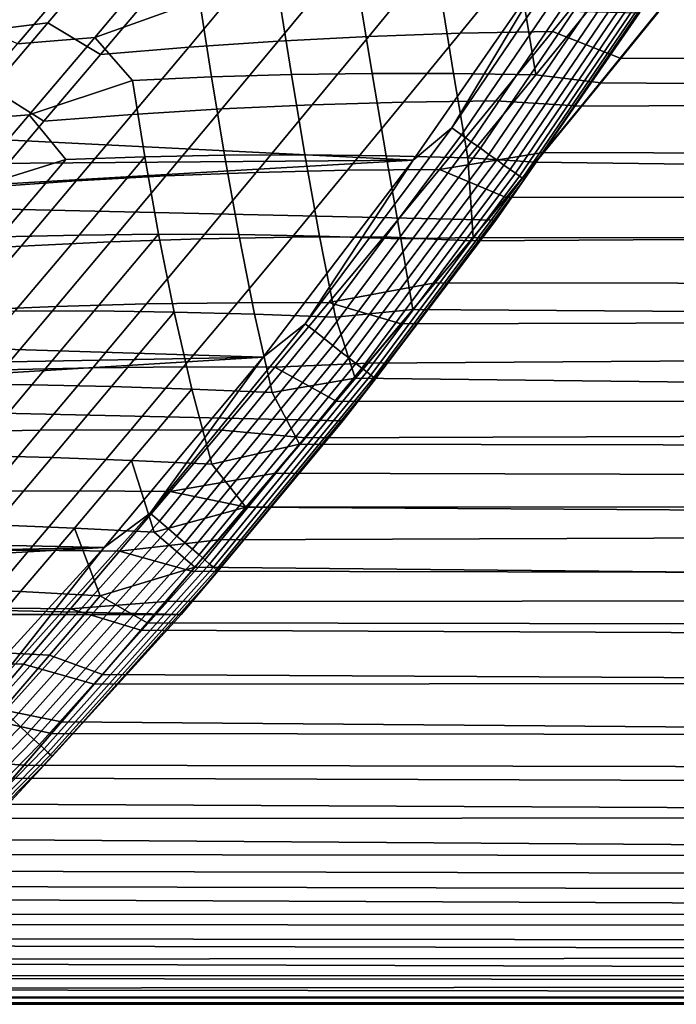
# Model space of a CAD drawing. Header units: metres. Extents: x -28 to 70, y -218 to 28.
# Tile 320 of 463: x 20 to 23, y -20 to -15. Entities that reach past the tile are written whole.
import ezdxf

# ---------------------------------------------------------------- set-up
doc = ezdxf.new("R2010")
doc.units = ezdxf.units.M
doc.layers.add('solid_10_261_432_XXX', color=7, linetype='CONTINUOUS')

msp = doc.modelspace()

# ---------------------------------------------------------------- linework, layer by layer
at = {"layer": 'solid_10_261_432_XXX'}
for points in [[(22.247959, -16.164106, -5), (-22.95075, -15.149687, -5), (-23.60734, -14.104733, -5), (22.95075, -15.149687, -5)], [(22.032116, -15.71127, -0.003646), (22.705513, -14.721338, -0.003646), (22.533272, -14.874529)], [(22.080517, -15.745786, -0.014544), (22.755394, -14.753679, -0.014544), (22.705513, -14.721338, -0.003646), (22.032116, -15.71127, -0.003646)], [(22.127495, -15.779285, -0.032535), (22.803808, -14.785069, -0.032535), (22.755394, -14.753679, -0.014544), (22.080517, -15.745786, -0.014544)], [(22.172363, -15.811281, -0.057356), (22.850046, -14.815047, -0.057356), (22.803808, -14.785069, -0.032535), (22.127495, -15.779285, -0.032535)], [(23.051392, -15.129905, 127.079987), (22.855875, -15.371226, 126.795525), (69.439003, -15.375731, 126.790108), (69.439003, -14.741846, 127.515839)], [(19.302563, -15.234304, 99.871437), (19.632629, -14.851883, 99.420532), (19.99719, -14.801794, 99.587097), (19.667568, -15.18819, 100.037086)], [(19.99719, -14.801794, 99.587097), (20.231485, -14.920396, 99.922836), (19.908693, -15.301364, 100.373077), (19.667568, -15.18819, 100.037086)], [(22.214464, -15.841304, -0.088645), (22.893435, -14.843179, -0.088645), (22.850046, -14.815047, -0.057356), (22.172363, -15.811281, -0.057356)], [(21.843256, -15.870481), (22.533272, -14.874529), (15.922154, -15.181733), (15.556339, -15.556359)], [(19.915384, -14.928386, 128.23436), (19.63842, -15.250757, 127.850441), (20.056986, -15.198205, 127.702042), (20.332861, -14.872965, 128.083588)], [(19.908693, -15.301364, 100.373077), (20.231485, -14.920396, 99.922836), (20.60878, -14.884103, 100.059502), (20.285835, -15.269077, 100.509842)], [(20.332861, -14.872965, 128.083588), (20.056986, -15.198205, 127.702042), (20.313517, -15.353182, 127.329323), (20.592323, -15.022144, 127.725006)], [(20.285835, -15.269077, 100.509842), (20.60878, -14.884103, 100.059502), (20.798759, -15.086417, 100.446724)], [(22.032116, -15.71127, -0.003646), (22.533272, -14.874529), (21.843256, -15.870481)], [(22.253183, -15.868915, -0.125945), (22.933338, -14.86905, -0.125945), (22.893435, -14.843179, -0.088645), (22.214464, -15.841304, -0.088645)], [(22.287956, -15.893711, -0.16871), (22.969173, -14.892284, -0.16871), (22.933338, -14.86905, -0.125945), (22.253183, -15.868915, -0.125945)], [(21.461784, -14.950273, 127.518867), (21.183598, -15.28711, 127.125198), (21.626507, -15.264544, 127.051796), (21.904831, -14.924924, 127.445488)], [(21.904831, -14.924924, 127.445488), (21.626507, -15.264544, 127.051796), (22.073893, -15.248892, 126.998367), (22.352636, -14.906594, 127.392815)], [(22.352636, -14.906594, 127.392815), (22.073893, -15.248892, 126.998367), (22.525179, -15.240107, 126.965561), (22.804615, -14.895252, 127.361519)], [(22.318274, -15.915331, -0.216316), (23.000416, -14.912541, -0.216316), (22.969173, -14.892284, -0.16871), (22.287956, -15.893711, -0.16871)], [(22.343693, -15.933457, -0.268066), (23.026613, -14.929526, -0.268066), (23.000416, -14.912541, -0.216316), (22.318274, -15.915331, -0.216316)], [(22.363842, -15.947826, -0.323206), (23.047379, -14.942989, -0.323206), (23.026613, -14.929526, -0.268066), (22.343693, -15.933457, -0.268066)], [(22.804615, -14.895252, 127.361519), (22.525179, -15.240107, 126.965561), (22.855875, -15.371226, 126.795525), (23.051392, -15.129905, 127.079987)], [(21.024086, -14.982669, 127.612267), (20.745743, -15.31664, 127.217918), (21.183598, -15.28711, 127.125198), (21.461784, -14.950273, 127.518867)], [(22.378428, -15.958227, -0.380929), (23.06241, -14.952735, -0.380929), (23.047379, -14.942989, -0.323206), (22.363842, -15.947826, -0.323206)], [(22.387236, -15.964509, -0.440391), (23.071487, -14.958621, -0.440391), (23.06241, -14.952735, -0.380929), (22.378428, -15.958227, -0.380929)], [(22.387236, -15.964509, -0.440391), (22.950764, -15.14967, -0.5), (23.071487, -14.958621, -0.440391)], [(20.592323, -15.022144, 127.725006), (20.313517, -15.353182, 127.329323), (20.745743, -15.31664, 127.217918), (21.024086, -14.982669, 127.612267)], [(20.798759, -15.086417, 100.446724), (21.186443, -15.064757, 100.552383), (21.248308, -15.450526, 101.118584), (20.857107, -15.462076, 101.027306)], [(21.186443, -15.064757, 100.552383), (21.578695, -15.04923, 100.641747), (21.643362, -15.445007, 101.193718), (21.248308, -15.450526, 101.118584)], [(21.578695, -15.04923, 100.641747), (21.975077, -15.039834, 100.714294), (22.041832, -15.4455, 101.252205), (21.643362, -15.445007, 101.193718)], [(21.975077, -15.039834, 100.714294), (22.375141, -15.036571, 100.769508), (22.443285, -15.451987, 101.293571), (22.041832, -15.4455, 101.252205)], [(22.375141, -15.036571, 100.769508), (22.778446, -15.03944, 100.80687), (22.443285, -15.451987, 101.293571)], [(22.778446, -15.03944, 100.80687), (23.09536, -15.078413, 100.860687), (22.761717, -15.490785, 101.34948), (22.443285, -15.451987, 101.293571)], [(23.09536, -15.078413, 100.860687), (54.200001, -15.114991, 100.902786), (54.200001, -15.721062, 101.636818), (22.761717, -15.490785, 101.34948)], [(20.285835, -15.269077, 100.509842), (20.798759, -15.086417, 100.446724), (20.857107, -15.462076, 101.027306), (20.470194, -15.479672, 100.920357)], [(21.500359, -17.145975, -5), (-22.247959, -16.164106, -5), (-22.95075, -15.149687, -5), (22.247959, -16.164106, -5)], [(22.950764, -15.14967, -0.5), (22.247965, -16.164097, -0.5), (22.247959, -16.164106, -5), (22.95075, -15.149687, -5)], [(22.387236, -15.964509, -0.440391), (22.247965, -16.164097, -0.5), (22.950764, -15.14967, -0.5)], [(19.63842, -15.250757, 127.850441), (19.363548, -15.568107, 127.451286), (19.783207, -15.518563, 127.305519), (20.056986, -15.198205, 127.702042)], [(20.056986, -15.198205, 127.702042), (19.783207, -15.518563, 127.305519), (20.036886, -15.679577, 126.917694), (20.313517, -15.353182, 127.329323)], [(19.587931, -15.676734, 100.846016), (19.908693, -15.301364, 100.373077), (20.285835, -15.269077, 100.509842), (19.964884, -15.648598, 100.982895)], [(19.964884, -15.648598, 100.982895), (20.285835, -15.269077, 100.509842), (20.470194, -15.479672, 100.920357)], [(21.183598, -15.28711, 127.125198), (20.907513, -15.619351, 126.715935), (21.350222, -15.59952, 126.642624), (21.626507, -15.264544, 127.051796)], [(21.626507, -15.264544, 127.051796), (21.350222, -15.59952, 126.642624), (21.797112, -15.586449, 126.588509), (22.073893, -15.248892, 126.998367)], [(22.073893, -15.248892, 126.998367), (21.797112, -15.586449, 126.588509), (22.247616, -15.580071, 126.554207), (22.525179, -15.240107, 126.965561)], [(22.525179, -15.240107, 126.965561), (22.247616, -15.580071, 126.554207), (22.665203, -15.605255, 126.509041), (22.855875, -15.371226, 126.795525)], [(20.313517, -15.353182, 127.329323), (20.036886, -15.679577, 126.917694), (20.469545, -15.646014, 126.807831), (20.745743, -15.31664, 127.217918)], [(20.745743, -15.31664, 127.217918), (20.469545, -15.646014, 126.807831), (20.907513, -15.619351, 126.715935), (21.183598, -15.28711, 127.125198)], [(22.665203, -15.605255, 126.509041), (22.479338, -15.832132, 126.220619), (69.439003, -15.973927, 126.034683), (69.439003, -15.375731, 126.790108)], [(22.855875, -15.371226, 126.795525), (22.665203, -15.605255, 126.509041), (69.439003, -15.375731, 126.790108)], [(20.470194, -15.479672, 100.920357), (20.857107, -15.462076, 101.027306), (20.920729, -15.845529, 101.619598), (20.530642, -15.853148, 101.526291)], [(20.857107, -15.462076, 101.027306), (21.248308, -15.450526, 101.118584), (21.314379, -15.843781, 101.697456), (20.920729, -15.845529, 101.619598)], [(21.248308, -15.450526, 101.118584), (21.643362, -15.445007, 101.193718), (21.711161, -15.847868, 101.759407), (21.314379, -15.843781, 101.697456)], [(21.643362, -15.445007, 101.193718), (22.041832, -15.4455, 101.252205), (22.110651, -15.857751, 101.804993), (21.711161, -15.847868, 101.759407)], [(22.041832, -15.4455, 101.252205), (22.443285, -15.451987, 101.293571), (22.110651, -15.857751, 101.804993)], [(22.443285, -15.451987, 101.293571), (22.761717, -15.490785, 101.34948), (22.443605, -15.87982, 101.841408), (22.110651, -15.857751, 101.804993)], [(19.964884, -15.648598, 100.982895), (20.470194, -15.479672, 100.920357), (20.530642, -15.853148, 101.526291), (20.144547, -15.866677, 101.417984)], [(22.761717, -15.490785, 101.34948), (54.200001, -15.721062, 101.636818), (54.200001, -16.291519, 102.398865), (22.443605, -15.87982, 101.841408)], [(21.843256, -15.870481), (15.556339, -15.556359), (15.181741, -15.922145)], [(19.783207, -15.518563, 127.305519), (19.511629, -15.83445, 126.892975), (19.762871, -16.001263, 126.488976), (20.036886, -15.679577, 126.917694)], [(20.907513, -15.619351, 126.715935), (20.633951, -15.946876, 126.290016), (21.076397, -15.929704, 126.216942), (21.350222, -15.59952, 126.642624)], [(21.350222, -15.59952, 126.642624), (21.076397, -15.929704, 126.216942), (21.522709, -15.919092, 126.162254), (21.797112, -15.586449, 126.588509)], [(21.797112, -15.586449, 126.588509), (21.522709, -15.919092, 126.162254), (21.97234, -15.914948, 126.126526), (22.247616, -15.580071, 126.554207)], [(22.247616, -15.580071, 126.554207), (21.97234, -15.914948, 126.126526), (22.479338, -15.832132, 126.220619), (22.665203, -15.605255, 126.509041)], [(19.270624, -16.045481, 101.342133), (19.587931, -15.676734, 100.846016), (19.964884, -15.648598, 100.982895), (19.647387, -16.021559, 101.47908)], [(19.647387, -16.021559, 101.47908), (19.964884, -15.648598, 100.982895), (20.144547, -15.866677, 101.417984)], [(20.036886, -15.679577, 126.917694), (19.762871, -16.001263, 126.488976), (20.195925, -15.970697, 126.38089), (20.469545, -15.646014, 126.807831)], [(20.469545, -15.646014, 126.807831), (20.195925, -15.970697, 126.38089), (20.633951, -15.946876, 126.290016), (20.907513, -15.619351, 126.715935)], [(21.31559, -16.670446, -0.003646), (22.032116, -15.71127, -0.003646), (21.843256, -15.870481)], [(21.362417, -16.707069, -0.014544), (22.080517, -15.745786, -0.014544), (22.032116, -15.71127, -0.003646), (21.31559, -16.670446, -0.003646)], [(21.407867, -16.742615, -0.032535), (22.127495, -15.779285, -0.032535), (22.080517, -15.745786, -0.014544), (21.362417, -16.707069, -0.014544)], [(21.451275, -16.776564, -0.057356), (22.172363, -15.811281, -0.057356), (22.127495, -15.779285, -0.032535), (21.407867, -16.742615, -0.032535)], [(20.530642, -15.853148, 101.526291), (20.920729, -15.845529, 101.619598), (20.990347, -16.233994, 102.224533), (20.59812, -16.23218, 102.143929)], [(20.920729, -15.845529, 101.619598), (21.314379, -15.843781, 101.697456), (21.385414, -16.241405, 102.290001), (20.990347, -16.233994, 102.224533)], [(21.314379, -15.843781, 101.697456), (21.711161, -15.847868, 101.759407), (21.782898, -16.254354, 102.339905), (21.385414, -16.241405, 102.290001)], [(21.492006, -16.808418, -0.088645), (22.214464, -15.841304, -0.088645), (22.172363, -15.811281, -0.057356), (21.451275, -16.776564, -0.057356)], [(21.529467, -16.837715, -0.125945), (22.253183, -15.868915, -0.125945), (22.214464, -15.841304, -0.088645), (21.492006, -16.808418, -0.088645)], [(21.711161, -15.847868, 101.759407), (22.110651, -15.857751, 101.804993), (22.137264, -16.248598, 102.338821), (21.782898, -16.254354, 102.339905)], [(21.97234, -15.914948, 126.126526), (22.298412, -16.051954, 125.930412), (22.479338, -15.832132, 126.220619)], [(22.479338, -15.832132, 126.220619), (22.298412, -16.051954, 125.930412), (69.439003, -15.973927, 126.034683)], [(21.109253, -16.834471), (21.843256, -15.870481), (14.798537, -16.278921), (14.406925, -16.626499)], [(21.843256, -15.870481), (15.181741, -15.922145), (14.798537, -16.278921)], [(19.647387, -16.021559, 101.47908), (20.144547, -15.866677, 101.417984), (19.823866, -16.245588, 101.939011)], [(19.823866, -16.245588, 101.939011), (20.144547, -15.866677, 101.417984), (20.530642, -15.853148, 101.526291), (20.209152, -16.236025, 102.048615)], [(20.209152, -16.236025, 102.048615), (20.530642, -15.853148, 101.526291), (20.59812, -16.23218, 102.143929)], [(21.31559, -16.670446, -0.003646), (21.843256, -15.870481), (21.109253, -16.834471)], [(21.563108, -16.864025, -0.16871), (22.287956, -15.893711, -0.16871), (22.253183, -15.868915, -0.125945), (21.529467, -16.837715, -0.125945)], [(21.59244, -16.886965, -0.216316), (22.318274, -15.915331, -0.216316), (22.287956, -15.893711, -0.16871), (21.563108, -16.864025, -0.16871)], [(22.110651, -15.857751, 101.804993), (22.443605, -15.87982, 101.841408), (22.137264, -16.248598, 102.338821)], [(22.137264, -16.248598, 102.338821), (22.443605, -15.87982, 101.841408), (54.200001, -16.291519, 102.398865)], [(20.633951, -15.946876, 126.290016), (20.36363, -16.269135, 125.846283), (20.805733, -16.25453, 125.773651), (21.076397, -15.929704, 126.216942)], [(21.076397, -15.929704, 126.216942), (20.805733, -16.25453, 125.773651), (21.251383, -16.246235, 125.718552), (21.522709, -15.919092, 126.162254)], [(21.522709, -15.919092, 126.162254), (21.251383, -16.246235, 125.718552), (21.700039, -16.244131, 125.681519), (21.97234, -15.914948, 126.126526)], [(21.617033, -16.906199, -0.268066), (22.343693, -15.933457, -0.268066), (22.318274, -15.915331, -0.216316), (21.59244, -16.886965, -0.216316)], [(21.636526, -16.921444, -0.323206), (22.363842, -15.947826, -0.323206), (22.343693, -15.933457, -0.268066), (21.617033, -16.906199, -0.268066)], [(21.97234, -15.914948, 126.126526), (21.700039, -16.244131, 125.681519), (22.122395, -16.264763, 125.638618), (22.298412, -16.051954, 125.930412)], [(19.762871, -16.001263, 126.488976), (19.492216, -16.31773, 126.041931), (19.925611, -16.290161, 125.93589), (20.195925, -15.970697, 126.38089)], [(20.195925, -15.970697, 126.38089), (19.925611, -16.290161, 125.93589), (20.36363, -16.269135, 125.846283), (20.633951, -15.946876, 126.290016)], [(21.650639, -16.93248, -0.380929), (22.378428, -15.958227, -0.380929), (22.363842, -15.947826, -0.323206), (21.636526, -16.921444, -0.323206)], [(21.659161, -16.939146, -0.440391), (22.387236, -15.964509, -0.440391), (22.378428, -15.958227, -0.380929), (21.650639, -16.93248, -0.380929)], [(21.659161, -16.939146, -0.440391), (22.247965, -16.164097, -0.5), (22.387236, -15.964509, -0.440391)], [(22.122395, -16.264763, 125.638618), (21.951317, -16.47072, 125.345276), (69.439003, -16.535044, 125.251328), (69.439003, -15.973927, 126.034683)], [(22.298412, -16.051954, 125.930412), (22.122395, -16.264763, 125.638618), (69.439003, -15.973927, 126.034683)], [(20.709469, -18.093311, -5), (-21.500359, -17.145975, -5), (-22.247959, -16.164106, -5), (21.500359, -17.145975, -5)], [(22.247965, -16.164097, -0.5), (21.500364, -17.145973, -0.5), (21.500359, -17.145975, -5), (22.247959, -16.164106, -5)], [(21.659161, -16.939146, -0.440391), (21.500364, -17.145973, -0.5), (22.247965, -16.164097, -0.5)], [(19.895317, -16.608006, 102.592285), (20.209152, -16.236025, 102.048615), (20.59812, -16.23218, 102.143929), (20.283234, -16.607658, 102.6894)], [(20.283234, -16.607658, 102.6894), (20.59812, -16.23218, 102.143929), (20.674097, -16.612701, 102.772575)], [(20.59812, -16.23218, 102.143929), (20.990347, -16.233994, 102.224533), (21.067499, -16.623051, 102.841415), (20.674097, -16.612701, 102.772575)], [(20.990347, -16.233994, 102.224533), (21.385414, -16.241405, 102.290001), (21.463024, -16.638618, 102.895523), (21.067499, -16.623051, 102.841415)], [(19.510763, -16.613832, 102.481621), (19.823866, -16.245588, 101.939011), (20.209152, -16.236025, 102.048615), (19.895317, -16.608006, 102.592285)], [(19.925611, -16.290161, 125.93589), (19.659338, -16.60387, 125.471664), (20.097271, -16.585569, 125.383598), (20.36363, -16.269135, 125.846283)], [(20.36363, -16.269135, 125.846283), (20.097271, -16.585569, 125.383598), (20.538944, -16.57342, 125.311668), (20.805733, -16.25453, 125.773651)], [(20.805733, -16.25453, 125.773651), (20.538944, -16.57342, 125.311668), (20.983833, -16.56728, 125.256363), (21.251383, -16.246235, 125.718552)], [(21.251383, -16.246235, 125.718552), (20.983833, -16.56728, 125.256363), (21.43141, -16.567007, 125.218208), (21.700039, -16.244131, 125.681519)], [(21.385414, -16.241405, 102.290001), (21.782898, -16.254354, 102.339905), (21.84259, -16.599976, 102.844696), (21.463024, -16.638618, 102.895523)], [(21.700039, -16.244131, 125.681519), (21.43141, -16.567007, 125.218208), (21.951317, -16.47072, 125.345276), (22.122395, -16.264763, 125.638618)], [(21.782898, -16.254354, 102.339905), (22.137264, -16.248598, 102.338821), (21.84259, -16.599976, 102.844696)], [(22.137264, -16.248598, 102.338821), (54.200001, -16.291519, 102.398865), (54.200001, -16.825071, 103.187187), (21.84259, -16.599976, 102.844696)], [(19.492216, -16.31773, 126.041931), (19.225674, -16.628464, 125.575333), (19.659338, -16.60387, 125.471664), (19.925611, -16.290161, 125.93589)], [(21.43141, -16.567007, 125.218208), (21.785191, -16.669876, 125.050575), (21.951317, -16.47072, 125.345276)], [(21.951317, -16.47072, 125.345276), (21.785191, -16.669876, 125.050575), (69.439003, -16.535044, 125.251328)], [(20.538944, -16.57342, 125.311668), (20.276739, -16.885796, 124.829887), (20.720762, -16.881634, 124.774651), (20.983833, -16.56728, 125.256363)], [(20.983833, -16.56728, 125.256363), (20.720762, -16.881634, 124.774651), (21.16715, -16.882965, 124.735603), (21.43141, -16.567007, 125.218208)], [(21.43141, -16.567007, 125.218208), (21.16715, -16.882965, 124.735603), (21.623987, -16.862337, 124.754608), (21.785191, -16.669876, 125.050575)], [(21.623987, -16.862337, 124.754608), (21.46769, -17.04822, 124.457451), (69.439003, -17.057777, 124.441849), (69.439003, -16.535044, 125.251328)], [(21.785191, -16.669876, 125.050575), (21.623987, -16.862337, 124.754608), (69.439003, -16.535044, 125.251328)], [(19.659338, -16.60387, 125.471664), (19.397842, -16.911283, 124.987007), (19.835596, -16.895622, 124.900826), (20.097271, -16.585569, 125.383598)], [(19.591843, -16.966368, 103.155258), (19.895317, -16.608006, 102.592285), (20.283234, -16.607658, 102.6894), (19.978848, -16.96911, 103.253777)], [(20.097271, -16.585569, 125.383598), (19.835596, -16.895622, 124.900826), (20.276739, -16.885796, 124.829887), (20.538944, -16.57342, 125.311668)], [(19.978848, -16.96911, 103.253777), (20.283234, -16.607658, 102.6894), (20.674097, -16.612701, 102.772575), (20.368486, -16.976929, 103.339157)], [(20.368486, -16.976929, 103.339157), (20.674097, -16.612701, 102.772575), (20.760353, -16.98971, 103.411026)], [(20.674097, -16.612701, 102.772575), (21.067499, -16.623051, 102.841415), (21.154045, -17.007338, 103.469032), (20.760353, -16.98971, 103.411026)], [(21.463024, -16.638618, 102.895523), (21.84259, -16.599976, 102.844696), (21.559477, -16.936365, 103.36235)], [(21.84259, -16.599976, 102.844696), (54.200001, -16.825071, 103.187187), (54.200001, -17.320509, 104), (21.559477, -16.936365, 103.36235)], [(21.109253, -16.834471), (14.406925, -16.626499), (14.007183, -16.964634)], [(21.067499, -16.623051, 102.841415), (21.463024, -16.638618, 102.895523), (21.559477, -16.936365, 103.36235), (21.154045, -17.007338, 103.469032)], [(20.557337, -17.596991, -0.003646), (21.31559, -16.670446, -0.003646), (21.109253, -16.834471)], [(20.602499, -17.635649, -0.014544), (21.362417, -16.707069, -0.014544), (21.31559, -16.670446, -0.003646), (20.557337, -17.596991, -0.003646)], [(20.646332, -17.673168, -0.032535), (21.407867, -16.742615, -0.032535), (21.362417, -16.707069, -0.014544), (20.602499, -17.635649, -0.014544)], [(20.688196, -17.709003, -0.057356), (21.451275, -16.776564, -0.057356), (21.407867, -16.742615, -0.032535), (20.646332, -17.673168, -0.032535)], [(20.727478, -17.74263, -0.088645), (21.492006, -16.808418, -0.088645), (21.451275, -16.776564, -0.057356), (20.688196, -17.709003, -0.057356)], [(20.763605, -17.773556, -0.125945), (21.529467, -16.837715, -0.125945), (21.492006, -16.808418, -0.088645), (20.727478, -17.74263, -0.088645)], [(20.332718, -17.764587), (21.109253, -16.834471), (13.599509, -17.293159), (13.184099, -17.611914)], [(21.109253, -16.834471), (14.007183, -16.964634), (13.599509, -17.293159)], [(20.557337, -17.596991, -0.003646), (21.109253, -16.834471), (20.332718, -17.764587)], [(20.796051, -17.801329, -0.16871), (21.563108, -16.864025, -0.16871), (21.529467, -16.837715, -0.125945), (20.763605, -17.773556, -0.125945)], [(19.835596, -16.895622, 124.900826), (19.579327, -17.198738, 124.39682), (20.019831, -17.191082, 124.327217), (20.276739, -16.885796, 124.829887)], [(20.276739, -16.885796, 124.829887), (20.019831, -17.191082, 124.327217), (20.462872, -17.1887, 124.272369), (20.720762, -16.881634, 124.774651)], [(20.720762, -16.881634, 124.774651), (20.462872, -17.1887, 124.272369), (20.907953, -17.191391, 124.232727), (21.16715, -16.882965, 124.735603)], [(20.824339, -17.825542, -0.216316), (21.59244, -16.886965, -0.216316), (21.563108, -16.864025, -0.16871), (20.796051, -17.801329, -0.16871)], [(20.848057, -17.845844, -0.268066), (21.617033, -16.906199, -0.268066), (21.59244, -16.886965, -0.216316), (20.824339, -17.825542, -0.216316)], [(20.866858, -17.861938, -0.323206), (21.636526, -16.921444, -0.323206), (21.617033, -16.906199, -0.268066), (20.848057, -17.845844, -0.268066)], [(21.16715, -16.882965, 124.735603), (20.907953, -17.191391, 124.232727), (21.316305, -17.227556, 124.159294), (21.46769, -17.04822, 124.457451)], [(21.16715, -16.882965, 124.735603), (21.46769, -17.04822, 124.457451), (21.623987, -16.862337, 124.754608)], [(20.880466, -17.873589, -0.380929), (21.650639, -16.93248, -0.380929), (21.636526, -16.921444, -0.323206), (20.866858, -17.861938, -0.323206)], [(20.888685, -17.880623, -0.440391), (21.659161, -16.939146, -0.440391), (21.650639, -16.93248, -0.380929), (20.880466, -17.873589, -0.380929)], [(20.888685, -17.880623, -0.440391), (21.500364, -17.145973, -0.5), (21.659161, -16.939146, -0.440391)], [(21.154045, -17.007338, 103.469032), (21.559477, -16.936365, 103.36235), (21.287699, -17.259342, 103.894798)], [(21.287699, -17.259342, 103.894798), (21.559477, -16.936365, 103.36235), (54.200001, -17.320509, 104)], [(19.30097, -17.308931, 103.735901), (19.591843, -16.966368, 103.155258), (19.978848, -16.96911, 103.253777), (19.68725, -17.314276, 103.835251)], [(19.68725, -17.314276, 103.835251), (19.978848, -16.96911, 103.253777), (20.368486, -16.976929, 103.339157), (20.075846, -17.324329, 103.922287)], [(20.075846, -17.324329, 103.922287), (20.368486, -16.976929, 103.339157), (20.760353, -16.98971, 103.411026), (20.466364, -17.338955, 103.996681)], [(20.466364, -17.338955, 103.996681), (20.760353, -16.98971, 103.411026), (20.85841, -17.358011, 104.058083)], [(20.760353, -16.98971, 103.411026), (21.154045, -17.007338, 103.469032), (21.287699, -17.259342, 103.894798), (20.85841, -17.358011, 104.058083)], [(21.46769, -17.04822, 124.457451), (21.316305, -17.227556, 124.159294), (69.439003, -17.057777, 124.441849)], [(21.316305, -17.227556, 124.159294), (21.169834, -17.400427, 123.860283), (69.439003, -17.540916, 123.608139), (69.439003, -17.057777, 124.441849)], [(20.709469, -18.093311, -5), (-20.709469, -18.093311, -5), (-21.500359, -17.145975, -5)], [(21.500364, -17.145973, -0.5), (20.709463, -18.093317, -0.5), (20.709469, -18.093311, -5), (21.500359, -17.145975, -5)], [(20.888685, -17.880623, -0.440391), (20.709463, -18.093317, -0.5), (21.500364, -17.145973, -0.5)], [(19.579327, -17.198738, 124.39682), (19.329185, -17.494356, 123.87043), (19.768927, -17.488701, 123.802567), (20.019831, -17.191082, 124.327217)], [(20.019831, -17.191082, 124.327217), (19.768927, -17.488701, 123.802567), (20.210863, -17.487881, 123.748489), (20.462872, -17.1887, 124.272369)], [(20.462872, -17.1887, 124.272369), (20.210863, -17.487881, 123.748489), (20.654514, -17.491673, 123.708588), (20.907953, -17.191391, 124.232727)], [(20.907953, -17.191391, 124.232727), (20.654514, -17.491673, 123.708588), (21.169834, -17.400427, 123.860283), (21.316305, -17.227556, 124.159294)], [(20.85841, -17.358011, 104.058083), (21.287699, -17.259342, 103.894798), (21.02561, -17.568302, 104.442032)], [(21.287699, -17.259342, 103.894798), (54.200001, -17.320509, 104), (54.200001, -17.776709, 104.835472), (21.02561, -17.568302, 104.442032)], [(19.409775, -17.642019, 104.432846), (19.68725, -17.314276, 103.835251), (20.075846, -17.324329, 103.922287), (19.797512, -17.653767, 104.520859)], [(19.797512, -17.653767, 104.520859), (20.075846, -17.324329, 103.922287), (20.466364, -17.338955, 103.996681), (20.186867, -17.669653, 104.597099)], [(20.186867, -17.669653, 104.597099), (20.466364, -17.338955, 103.996681), (20.577456, -17.68951, 104.661247)], [(20.466364, -17.338955, 103.996681), (20.85841, -17.358011, 104.058083), (21.02561, -17.568302, 104.442032), (20.577456, -17.68951, 104.661247)], [(20.654514, -17.491673, 123.708588), (21.028267, -17.566893, 123.560562), (21.169834, -17.400427, 123.860283)], [(21.169834, -17.400427, 123.860283), (21.028267, -17.566893, 123.560562), (69.439003, -17.540916, 123.608139)], [(19.768927, -17.488701, 123.802567), (19.524776, -17.778028, 123.254799), (19.965473, -17.778542, 123.201897), (20.210863, -17.487881, 123.748489)], [(20.210863, -17.487881, 123.748489), (19.965473, -17.778542, 123.201897), (20.407562, -17.783157, 123.162148), (20.654514, -17.491673, 123.708588)], [(20.654514, -17.491673, 123.708588), (20.407562, -17.783157, 123.162148), (20.891661, -17.726988, 123.260338), (21.028267, -17.566893, 123.560562)], [(20.577456, -17.68951, 104.661247), (21.02561, -17.568302, 104.442032), (20.776419, -17.860502, 104.999863)], [(20.891661, -17.726988, 123.260338), (20.760027, -17.880777, 122.959785), (69.439003, -17.983337, 122.752121), (69.439003, -17.540916, 123.608139)], [(21.02561, -17.568302, 104.442032), (54.200001, -17.776709, 104.835472), (54.200001, -18.19264, 105.691696), (20.776419, -17.860502, 104.999863)], [(21.028267, -17.566893, 123.560562), (20.891661, -17.726988, 123.260338), (69.439003, -17.540916, 123.608139)], [(20.332718, -17.764587), (13.184099, -17.611914), (12.761247, -17.920673)], [(19.758842, -18.489086, -0.003646), (20.557337, -17.596991, -0.003646), (20.332718, -17.764587)], [(19.80225, -18.529705, -0.014544), (20.602499, -17.635649, -0.014544), (20.557337, -17.596991, -0.003646), (19.758842, -18.489086, -0.003646)], [(19.534702, -17.964241, 105.13385), (19.797512, -17.653767, 104.520859), (20.186867, -17.669653, 104.597099), (19.923075, -17.980814, 105.211128)], [(19.844379, -18.569128, -0.032535), (20.646332, -17.673168, -0.032535), (20.602499, -17.635649, -0.014544), (19.80225, -18.529705, -0.014544)], [(19.884617, -18.606779, -0.057356), (20.688196, -17.709003, -0.057356), (20.646332, -17.673168, -0.032535), (19.844379, -18.569128, -0.032535)], [(19.923075, -17.980814, 105.211128), (20.186867, -17.669653, 104.597099), (20.312395, -18.000862, 105.277229)], [(20.186867, -17.669653, 104.597099), (20.577456, -17.68951, 104.661247), (20.776419, -17.860502, 104.999863), (20.312395, -18.000862, 105.277229)], [(19.922375, -18.642111, -0.088645), (20.727478, -17.74263, -0.088645), (20.688196, -17.709003, -0.057356), (19.884617, -18.606779, -0.057356)], [(20.407562, -17.783157, 123.162148), (20.760027, -17.880777, 122.959785), (20.891661, -17.726988, 123.260338)], [(19.515268, -18.658894), (20.332718, -17.764587), (12.331179, -18.219276), (11.894093, -18.507582)], [(20.332718, -17.764587), (12.761247, -17.920673), (12.331179, -18.219276)], [(19.758842, -18.489086, -0.003646), (20.332718, -17.764587), (19.515268, -18.658894)], [(19.9571, -18.674603, -0.125945), (20.763605, -17.773556, -0.125945), (20.727478, -17.74263, -0.088645), (19.922375, -18.642111, -0.088645)], [(19.988283, -18.703783, -0.16871), (20.796051, -17.801329, -0.16871), (20.763605, -17.773556, -0.125945), (19.9571, -18.674603, -0.125945)], [(19.524776, -17.778028, 123.254799), (19.288464, -18.058048, 122.68235), (19.727753, -18.059675, 122.631058), (19.965473, -17.778542, 123.201897)], [(19.965473, -17.778542, 123.201897), (19.727753, -18.059675, 122.631058), (20.168114, -18.064861, 122.591858), (20.407562, -17.783157, 123.162148)], [(20.015472, -18.729225, -0.216316), (20.824339, -17.825542, -0.216316), (20.796051, -17.801329, -0.16871), (19.988283, -18.703783, -0.16871)], [(20.407562, -17.783157, 123.162148), (20.168114, -18.064861, 122.591858), (20.633369, -18.028334, 122.65905), (20.760027, -17.880777, 122.959785)], [(20.038269, -18.750557, -0.268066), (20.848057, -17.845844, -0.268066), (20.824339, -17.825542, -0.216316), (20.015472, -18.729225, -0.216316)], [(20.056339, -18.767466, -0.323206), (20.866858, -17.861938, -0.323206), (20.848057, -17.845844, -0.268066), (20.038269, -18.750557, -0.268066)], [(20.069422, -18.779707, -0.380929), (20.880466, -17.873589, -0.380929), (20.866858, -17.861938, -0.323206), (20.056339, -18.767466, -0.323206)], [(20.312395, -18.000862, 105.277229), (20.776419, -17.860502, 104.999863), (20.542234, -18.133932, 105.564331)], [(20.542234, -18.133932, 105.564331), (20.776419, -17.860502, 104.999863), (54.200001, -18.19264, 105.691696)], [(20.07732, -18.787098, -0.440391), (20.888685, -17.880623, -0.440391), (20.880466, -17.873589, -0.380929), (20.069422, -18.779707, -0.380929)], [(20.07732, -18.787098, -0.440391), (20.709463, -18.093317, -0.5), (20.888685, -17.880623, -0.440391)], [(20.760027, -17.880777, 122.959785), (20.633369, -18.028334, 122.65905), (69.439003, -17.983337, 122.752121)], [(19.288557, -18.254827, 105.760254), (19.534702, -17.964241, 105.13385), (19.923075, -17.980814, 105.211128), (19.676113, -18.27153, 105.837646)], [(19.676113, -18.27153, 105.837646), (19.923075, -17.980814, 105.211128), (20.312395, -18.000862, 105.277229), (20.064344, -18.291189, 105.90477)], [(20.312395, -18.000862, 105.277229), (20.542234, -18.133932, 105.564331), (20.324562, -18.387035, 106.131271), (20.064344, -18.291189, 105.90477)], [(20.633369, -18.028334, 122.65905), (20.511726, -18.169718, 122.358307), (69.439003, -18.384014, 121.875786), (69.439003, -17.983337, 122.752121)], [(19.727753, -18.059675, 122.631058), (19.498909, -18.330088, 122.034172), (19.937338, -18.335621, 121.995934), (20.168114, -18.064861, 122.591858)], [(20.168114, -18.064861, 122.591858), (19.937338, -18.335621, 121.995934), (20.283365, -18.434319, 121.757309), (20.511726, -18.169718, 122.358307)], [(20.168114, -18.064861, 122.591858), (20.511726, -18.169718, 122.358307), (20.633369, -18.028334, 122.65905)], [(20.709469, -18.093311, -5), (19.876873, -19.004206, -5), (-20.709469, -18.093311, -5)], [(20.709463, -18.093317, -0.5), (19.876856, -19.004225, -0.5), (19.876873, -19.004206, -5), (20.709469, -18.093311, -5)], [(20.07732, -18.787098, -0.440391), (19.876856, -19.004225, -0.5), (20.709463, -18.093317, -0.5)], [(20.542234, -18.133932, 105.564331), (54.200001, -18.19264, 105.691696), (54.200001, -18.567358, 106.56675), (20.324562, -18.387035, 106.131271)], [(20.511726, -18.169718, 122.358307), (20.283365, -18.434319, 121.757309), (69.439003, -18.384014, 121.875786)], [(19.446762, -18.541206, 106.475693), (19.676113, -18.27153, 105.837646), (20.064344, -18.291189, 105.90477), (19.834036, -18.559965, 106.542824)], [(20.064344, -18.291189, 105.90477), (20.324562, -18.387035, 106.131271), (20.1241, -18.618692, 106.696281), (19.834036, -18.559965, 106.542824)], [(19.498909, -18.330088, 122.034172), (19.280159, -18.588573, 121.409462), (19.716406, -18.594271, 121.372574), (19.937338, -18.335621, 121.995934)], [(19.937338, -18.335621, 121.995934), (19.716406, -18.594271, 121.372574), (20.074648, -18.675299, 121.157738), (20.283365, -18.434319, 121.757309)], [(20.283365, -18.434319, 121.757309), (20.074648, -18.675299, 121.157738), (69.439003, -18.742018, 120.981171), (69.439003, -18.384014, 121.875786)], [(20.324562, -18.387035, 106.131271), (54.200001, -18.567358, 106.56675), (54.200001, -18.900017, 107.458641), (20.1241, -18.618692, 106.696281)], [(19.716406, -18.594271, 121.372574), (19.507051, -18.839003, 120.721146), (19.884743, -18.893784, 120.559341), (20.074648, -18.675299, 121.157738)], [(19.834036, -18.559965, 106.542824), (20.1241, -18.618692, 106.696281), (19.940617, -18.829651, 107.258766), (19.622101, -18.806755, 107.190392)], [(19.078272, -19.505096, -0.088645), (19.922375, -18.642111, -0.088645), (19.884617, -18.606779, -0.057356), (19.042114, -19.46813, -0.057356)], [(19.111525, -19.539095, -0.125945), (19.9571, -18.674603, -0.125945), (19.922375, -18.642111, -0.088645), (19.078272, -19.505096, -0.088645)], [(19.940617, -18.829651, 107.258766), (20.1241, -18.618692, 106.696281), (54.200001, -18.900017, 107.458641)], [(19.14139, -19.569626, -0.16871), (19.988283, -18.703783, -0.16871), (19.9571, -18.674603, -0.125945), (19.111525, -19.539095, -0.125945)], [(20.074648, -18.675299, 121.157738), (19.884743, -18.893784, 120.559341), (69.439003, -19.056515, 120.070358), (69.439003, -18.742018, 120.981171)], [(19.167427, -19.596245, -0.216316), (20.015472, -18.729225, -0.216316), (19.988283, -18.703783, -0.16871), (19.14139, -19.569626, -0.16871)], [(19.189257, -19.618565, -0.268066), (20.038269, -18.750557, -0.268066), (20.015472, -18.729225, -0.216316), (19.167427, -19.596245, -0.216316)], [(19.206562, -19.636257, -0.323206), (20.056339, -18.767466, -0.323206), (20.038269, -18.750557, -0.268066), (19.189257, -19.618565, -0.268066)], [(19.219088, -19.649063, -0.380929), (20.069422, -18.779707, -0.380929), (20.056339, -18.767466, -0.323206), (19.206562, -19.636257, -0.323206)], [(19.226654, -19.656797, -0.440391), (20.07732, -18.787098, -0.440391), (20.069422, -18.779707, -0.380929), (19.219088, -19.649063, -0.380929)], [(19.226654, -19.656797, -0.440391), (19.876856, -19.004225, -0.5), (20.07732, -18.787098, -0.440391)], [(19.429163, -19.031134, 107.846512), (19.622101, -18.806755, 107.190392), (19.940617, -18.829651, 107.258766), (19.773712, -19.021086, 107.819519)], [(19.940617, -18.829651, 107.258766), (54.200001, -18.900017, 107.458641), (54.200001, -19.189859, 108.365349), (19.773712, -19.021086, 107.819519)], [(19.884743, -18.893784, 120.559341), (19.712986, -19.090799, 119.961662), (69.439003, -19.056515, 120.070358)], [(19.773712, -19.021086, 107.819519), (54.200001, -19.189859, 108.365349), (54.200001, -19.436232, 109.284821), (19.622984, -19.193993, 108.379448)], [(19.712986, -19.090799, 119.961662), (19.558817, -19.267303, 119.363861), (69.439003, -19.326778, 119.145447), (69.439003, -19.056515, 120.070358)], [(19.487841, -19.349182, 108.939453), (19.622984, -19.193993, 108.379448), (54.200001, -19.436232, 109.284821)], [(19.558817, -19.267303, 119.363861), (19.421776, -19.424002, 118.765312), (69.439003, -19.552181, 118.208588), (69.439003, -19.326778, 119.145447)], [(19.487841, -19.349182, 108.939453), (54.200001, -19.436232, 109.284821), (54.200001, -19.638575, 110.214973), (19.363132, -19.487103, 109.499687)], [(19.421776, -19.424002, 118.765312), (19.301498, -19.561298, 118.166), (69.439003, -19.552181, 118.208588)], [(19.289927, -19.609365, 110.06646), (19.363132, -19.487103, 109.499687), (54.200001, -19.638575, 110.214973)], [(19.301498, -19.561298, 118.166), (19.197721, -19.679367, 117.566864), (69.439003, -19.732197, 117.261963), (69.439003, -19.552181, 118.208588)], [(19.289927, -19.609365, 110.06646), (54.200001, -19.638575, 110.214973), (54.200001, -19.796429, 111.153702), (19.206879, -19.714035, 110.630005)], [(19.197721, -19.679367, 117.566864), (19.11026, -19.778448, 116.968666), (69.439003, -19.732197, 117.261963)], [(19.11026, -19.778448, 116.968666), (19.039038, -19.858841, 116.372009), (69.439003, -19.866409, 116.30777), (69.439003, -19.732197, 117.261963)], [(19.206879, -19.714035, 110.630005), (54.200001, -19.796429, 111.153702), (54.200001, -19.909439, 112.098877), (19.093454, -19.801172, 111.18689)], [(19.027283, -19.872963, 111.749359), (19.093454, -19.801172, 111.18689), (54.200001, -19.909439, 112.098877)], [(18.944683, -19.964952, 115.183502), (69.439003, -19.954506, 115.348213), (69.439003, -19.866409, 116.30777), (18.983894, -19.9209, 115.777008)], [(19.027283, -19.872963, 111.749359), (54.200001, -19.909439, 112.098877), (54.200001, -19.977346, 113.048363), (18.978125, -19.928656, 112.312202)], [(19.039038, -19.858841, 116.372009), (18.983894, -19.9209, 115.777008), (69.439003, -19.866409, 116.30777)], [(18.943275, -19.968336, 112.875031), (18.978125, -19.928656, 112.312202), (54.200001, -19.977346, 113.048363)], [(18.921326, -19.991259, 114.59124), (18.913849, -20, 114), (54.200001, -20, 114), (69.439003, -19.996284, 114.385536)], [(18.913849, -20, 114), (18.92177, -19.992092, 113.43766), (54.200001, -20, 114)], [(18.944683, -19.964952, 115.183502), (18.921326, -19.991259, 114.59124), (69.439003, -19.996284, 114.385536), (69.439003, -19.954506, 115.348213)], [(18.943275, -19.968336, 112.875031), (54.200001, -19.977346, 113.048363), (54.200001, -20, 114), (18.92177, -19.992092, 113.43766)]]:
    msp.add_3dface(points, dxfattribs=at)

doc.saveas('drawing.dxf')
